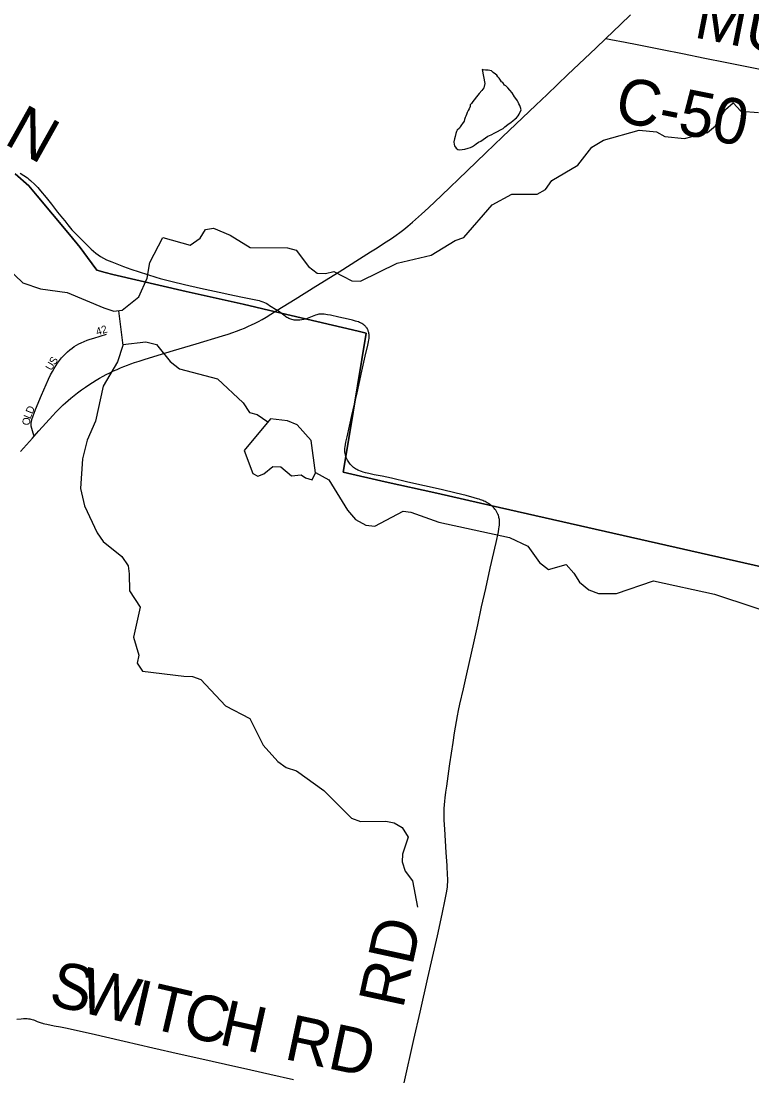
# Model space of a CAD drawing. Extents: x 1410790 to 1770854, y 448063 to 770588.
# Drawn here: x 1585473 to 1590273, y 625436 to 632367 of the extents above; entities that cross this region are included whole.
import ezdxf

# ---------------------------------------------------------------- set-up
doc = ezdxf.new("R2010")
doc.units = 0
for name, color, linetype in [('GM_X_County_Road', 7, 'Continuous'), ('GM_X_County_Road_Text', 7, 'Continuous'), ('GM_X_Minor_Lake', 7, 'Continuous'), ('GM_X_Minor_River', 7, 'Continuous'), ('GM_X_Township', 7, 'Continuous'), ('GM_X_Township_Road', 7, 'Continuous'), ('GM_X_Township_Road_Text', 7, 'Continuous'), ('GM_X_Township_Subdivision', 7, 'Continuous'), ('GM_X_Township_Subdivision_Text', 7, 'Continuous'), ('GM_X_US_Route', 7, 'Continuous')]:
    doc.layers.add(name, color=color, linetype=linetype)

msp = doc.modelspace()

# ---------------------------------------------------------------- linework, layer by layer
at = {"layer": 'GM_X_County_Road'}
msp.add_lwpolyline([(1589314, 632253.5), (1589346.1, 632246.9), (1589441.1, 632227.4), (1589519.7, 632212.2), (1589683.8, 632179.6), (1589816.6, 632153.2), (1589964.3, 632123.1), (1590096.2, 632096.7), (1590228.2, 632070.7), (1590537, 632009), (1590820.9, 631951.3), (1591182.4, 631879.7), (1591418.6, 631835), (1591561, 631806.9)], dxfattribs=at)
at = {"layer": 'GM_X_Minor_Lake'}
for points in [[(1588502.1, 632048.6), (1588519.1, 631956.2), (1588514.9, 631938.2), (1588512.8, 631928.1), (1588498.6, 631910.2), (1588482.4, 631892.4), (1588472.3, 631880.4), (1588439.8, 631838.7), (1588431.6, 631826.7), (1588423.5, 631816.8), (1588421.4, 631806.8), (1588415.2, 631790.8), (1588409.1, 631778.8), (1588403, 631766.8), (1588398.8, 631752.9), (1588394.7, 631742.9), (1588390.6, 631732.9), (1588384.4, 631720.9), (1588382.3, 631710.9), (1588372.1, 631695), (1588366, 631685), (1588357.9, 631673.1), (1588351.8, 631663.1), (1588337.6, 631651.2), (1588333.5, 631641.2), (1588327.4, 631629.3), (1588323.1, 631609.3), (1588319, 631593.3), (1588314.8, 631573.3), (1588316.6, 631557.2), (1588320.5, 631547.1), (1588330.4, 631533), (1588342.3, 631524.8), (1588352.3, 631520.7), (1588370.4, 631524.6), (1588388.4, 631526.4), (1588408.5, 631532.2), (1588424.6, 631538), (1588438.7, 631543.9), (1588450.8, 631551.8), (1588462.9, 631561.7), (1588477.1, 631571.6), (1588493.2, 631579.4), (1588537.6, 631611.1), (1588559.7, 631620.9), (1588583.9, 631632.6), (1588602, 631642.5), (1588622.2, 631652.3), (1588638.3, 631662.2), (1588650.4, 631672), (1588670.6, 631687.9), (1588690.8, 631703.7), (1588702.9, 631711.6), (1588717.1, 631725.5), (1588727.2, 631731.4), (1588737.4, 631745.3), (1588743.5, 631755.3), (1588757.8, 631785.2), (1588754, 631799.3), (1588748.1, 631813.4), (1588742.2, 631823.5), (1588738.3, 631833.6), (1588732.4, 631843.7), (1588722.5, 631857.8), (1588712.6, 631869.9), (1588698.9, 631896.1), (1588683, 631912.3), (1588669.1, 631928.5), (1588657.2, 631940.7), (1588647.3, 631946.8), (1588637.4, 631962.9), (1588627.5, 631969.1), (1588621.6, 631979.2), (1588613.7, 631991.3), (1588603.8, 632001.4), (1588597.9, 632011.5), (1588587.9, 632017.6), (1588574, 632029.8), (1588562.1, 632039.9), (1588540.1, 632044.2), (1588522.1, 632044.3), (1588508.1, 632046.5), (1588502.1, 632048.6)], [(1586938.6, 629548.2), (1586994.3, 629396.9), (1587028.1, 629378.4), (1587066.4, 629395.8), (1587127.3, 629442.9), (1587179.4, 629440.1), (1587248.6, 629380.9), (1587312.8, 629387.9), (1587340.6, 629369.4), (1587384.4, 629354.7), (1587407.2, 629400.4), (1587378.6, 629613.4), (1587286, 629717.1), (1587222.3, 629742.1), (1587110.3, 629755.9)], [(1587110.3, 629755.9), (1586938.6, 629548.2)]]:
    msp.add_lwpolyline(points, dxfattribs=at)
at = {"layer": 'GM_X_Minor_River'}
for points in [[(1585382.8, 630747.6), (1585485.4, 630647.7), (1585601, 630609.8), (1585777, 630585), (1586017.8, 630484.9), (1586081.6, 630461.9), (1586137.8, 630469), (1586247.5, 630557.5), (1586301.5, 630678.9), (1586319.3, 630782.8), (1586404, 630945.9), (1586583.6, 630894.9), (1586648.5, 630942), (1586683.4, 630997.6), (1586737.7, 631006.7), (1586847.2, 630960.9), (1586978.2, 630880.6), (1587222.6, 630878.8), (1587280.5, 630863.8), (1587360.9, 630756.3), (1587418.3, 630711.3), (1587472.4, 630710.4), (1587526.8, 630723.6), (1587646, 630661.6), (1587702.1, 630658.7), (1587942.5, 630777.1), (1588165.8, 630829.7), (1588323.6, 630925.4), (1588380.1, 630946.6), (1588565.9, 631160.1), (1588695.3, 631230.3), (1588861.6, 631231.6), (1588918.2, 631260.8), (1588959.3, 631320.3), (1589129.2, 631421.8), (1589221.3, 631538.6), (1589298.2, 631585.5), (1589531.7, 631650), (1589645.8, 631640.2), (1589701.4, 631609.2), (1589829.5, 631595.1), (1589980.4, 631634.8), (1590033.2, 631678.1), (1590099.1, 631787.3), (1590149.9, 631830.6), (1590199.1, 631775.7), (1590315.2, 631767.8)], [(1586112.8, 630465.8), (1586142.1, 630236.4), (1586106.3, 630130.7), (1586011.5, 629969.8), (1585961.7, 629740.1), (1585907.6, 629614.7), (1585877.6, 629492.8), (1585864.4, 629298.6), (1585890.6, 629183.9), (1585972, 629008.2), (1586013.1, 628951.4), (1586135.8, 628851.3), (1586176.9, 628790.5), (1586182, 628738.3), (1586186.2, 628625.9), (1586254.7, 628518.6), (1586211.4, 628322.8), (1586247.6, 628204), (1586236.7, 628152), (1586269.9, 628099.4), (1586542, 628067), (1586598, 628064.1), (1586653.8, 628045.2), (1586815.4, 627872.2), (1586976.4, 627789.5), (1587063.7, 627613.7), (1587160.2, 627505.9), (1587213.7, 627466.9), (1587281.5, 627445.8), (1587461.7, 627316.7), (1587643.2, 627133.3), (1587703, 627112.3), (1587869.3, 627113.7), (1587923.3, 627104.8), (1587976.9, 627073.9), (1588015.9, 627009.1), (1587978.1, 626897.5), (1587975.2, 626847.4), (1587996.3, 626786.9), (1588043.4, 626722), (1588076.7, 626551)], [(1586141.2, 630243.3), (1586292.8, 630262.1), (1586362.6, 630242.9), (1586453.1, 630133.2), (1586514.4, 630084.2), (1586763.8, 630018), (1586931.6, 629861), (1586972.7, 629798.2), (1587024.6, 629783.4), (1587093.4, 629735.5)], [(1587406.9, 629402.7), (1587495.3, 629356.3), (1587617.7, 629156.5), (1587668.8, 629095.6), (1587736.4, 629058.4), (1587796.4, 629051.4), (1587982.3, 629148.7), (1588032.3, 629143.9), (1588217.6, 629076.8), (1588681, 628977.2), (1588800.3, 628919.2), (1588878.7, 628811.7), (1588936.1, 628766.7), (1589052.9, 628798.9), (1589104.1, 628742), (1589141.2, 628683.3), (1589202.5, 628632.2), (1589264.2, 628609.1), (1589384.5, 628609.2), (1589626.3, 628691.6), (1590027.7, 628605), (1590544, 628434.4)]]:
    msp.add_lwpolyline(points, dxfattribs=at)
at = {"layer": 'GM_X_Township'}
for points in [[(1592335.9, 628332.1), (1588565.9, 629184.6), (1588202.5, 629266.8), (1587865.1, 629343.1), (1587588.4, 629405.6), (1587624.9, 629627.1), (1587738.8, 630318.2), (1587686.3, 630330.4), (1587143.3, 630458.6), (1586932.8, 630508.3), (1586558.5, 630591.3), (1586076.1, 630702.9), (1586025.4, 630717.1), (1585969.8, 630732.8), (1585910.5, 630815.6), (1585861.4, 630881.3), (1585792, 630964.9), (1585680.5, 631099.2), (1585579.9, 631220.4), (1585525, 631286.2), (1585434.7, 631364.8)], [(1585434.7, 631364.8), (1585525, 631286.2), (1585579.9, 631220.4), (1585680.5, 631099.2), (1585792, 630964.9), (1585861.4, 630881.3), (1585910.5, 630815.6), (1585969.8, 630732.8), (1586025.4, 630717.1), (1586076.1, 630702.9), (1586558.5, 630591.3), (1586932.8, 630508.3), (1587143.3, 630458.6), (1587686.3, 630330.4), (1587738.8, 630318.2), (1587624.9, 629627.1), (1587588.4, 629405.6), (1587865.1, 629343.1), (1588202.5, 629266.8), (1588565.9, 629184.6), (1592335.9, 628332.1)]]:
    msp.add_lwpolyline(points, dxfattribs=at)
at = {"layer": 'GM_X_Township_Road'}
for points in [[(1585466.9, 631367.6), (1585515.1, 631337), (1585524.9, 631329.6), (1585535.7, 631320.7), (1585564.4, 631293.5), (1585583, 631273.9), (1585600.2, 631253.4), (1585637.1, 631207.9), (1585672.1, 631164.5), (1585712.5, 631112.9), (1585745.5, 631072.5), (1585759.8, 631054.8), (1585780.4, 631029.8), (1585807, 630997.5), (1585865.5, 630937.2), (1585921.3, 630881.8), (1585934.6, 630868.9), (1585949.1, 630855.6), (1585964.4, 630842.9), (1585978.5, 630832.3), (1585995.3, 630822), (1586014.9, 630810.9), (1586034.9, 630800.6), (1586069.2, 630785.7), (1586146.4, 630755.8), (1586194.6, 630739.1), (1586357.6, 630685.8), (1586386.4, 630677.5), (1586465.4, 630657.5), (1586546.7, 630638.3), (1586651.3, 630614.1), (1586804.4, 630579.8), (1586833.4, 630573.9)], [(1586833.4, 630573.9), (1586926.5, 630554.9), (1587035.9, 630531.7), (1587048.6, 630528.5), (1587060.1, 630524.6), (1587071.7, 630519.9), (1587082.8, 630514.3), (1587092.8, 630508.3), (1587105.5, 630500.1), (1587155, 630468.3)], [(1587429.6, 630442.6), (1587428.2, 630442.3), (1587422.3, 630440.8), (1587416.6, 630439.1), (1587406.2, 630435.6), (1587395.6, 630431.5), (1587340, 630411.1), (1587334.6, 630409.3), (1587328.6, 630407.8), (1587316.6, 630405.4), (1587303.8, 630403.7), (1587294.5, 630402.8), (1587284.9, 630402.8), (1587276.7, 630403.3), (1587266.9, 630404.3), (1587259.5, 630405.7), (1587251.3, 630407.4), (1587244.6, 630409.3), (1587238, 630411.7), (1587231.1, 630414.8), (1587224.6, 630418), (1587218.3, 630421.5), (1587212.2, 630425.6), (1587206.8, 630429.7), (1587155, 630468.3)], [(1587621.4, 630409.5), (1587559.7, 630423), (1587504.9, 630435.4), (1587485.9, 630439.5), (1587475.2, 630441.3), (1587464.2, 630442.8), (1587455.5, 630443.4), (1587447, 630443.9), (1587440.1, 630443.9), (1587434.7, 630443.4), (1587429.6, 630442.6)], [(1587740, 630357.4), (1587739.6, 630357.9), (1587735.7, 630362.5), (1587732, 630366.2), (1587728.9, 630368.8), (1587724.1, 630372.9), (1587717.4, 630377.4), (1587710.6, 630381.6), (1587703.1, 630385.5), (1587695.5, 630389), (1587688.1, 630391.8), (1587678.4, 630395.2), (1587670.1, 630397.9), (1587662.5, 630400), (1587649.8, 630403.3), (1587621.4, 630409.5)], [(1587609.9, 629497.9), (1587608.3, 629501.4), (1587605.4, 629509.6), (1587602.9, 629519.1), (1587601, 629528.3), (1587599.6, 629540), (1587599.3, 629548.7), (1587599.6, 629556.5), (1587600.2, 629563.4), (1587601.5, 629573), (1587606.6, 629601.6), (1587614.4, 629638.5), (1587645.7, 629777), (1587680, 629927.2), (1587711.3, 630069.1), (1587733.7, 630166.6), (1587750.5, 630238.8), (1587755.3, 630262.2), (1587757.2, 630274.4), (1587758.3, 630283.5), (1587758.9, 630291.3), (1587759.1, 630297.2), (1587758.9, 630303.2), (1587758.2, 630309.5), (1587757.4, 630315.8), (1587756.3, 630321.7), (1587755.2, 630326.5), (1587753.7, 630331.4), (1587751.7, 630336.9), (1587750, 630341), (1587748, 630345.1), (1587745.2, 630350.3), (1587742.4, 630354.2), (1587740, 630357.4)], [(1588551.8, 629193.8), (1588542.9, 629199.9), (1588535.1, 629204.7), (1588528.4, 629208.4), (1588521.1, 629212.1), (1588513, 629216), (1588505.4, 629219.2), (1588498.5, 629221.8), (1588490, 629224.9), (1588480.7, 629227.9), (1588469.8, 629231.4), (1588447.9, 629238), (1588395.7, 629252.4), (1588330.1, 629268.5), (1588231, 629291.6), (1588013.5, 629341.1), (1587904.8, 629366.2), (1587843.9, 629379), (1587792.3, 629389.1), (1587757.1, 629396.4), (1587735.2, 629401.8), (1587719.4, 629406), (1587709, 629409.3), (1587701.6, 629412), (1587692.4, 629415.6), (1587684.9, 629419.3), (1587677.7, 629423.2), (1587670, 629427.7), (1587663.2, 629432.1), (1587657.1, 629436.9), (1587649.3, 629443.4), (1587642.8, 629449.6), (1587635.6, 629457.1), (1587630.2, 629463.9), (1587621.3, 629477), (1587616.3, 629485.1), (1587612.3, 629492.7), (1587609.9, 629497.9)], [(1588310.9, 627631.3), (1588320.4, 627694.9), (1588339.1, 627805.6), (1588345.6, 627842.1), (1588354.3, 627882), (1588377.7, 627982.3), (1588401.1, 628080.8), (1588447.2, 628285.2), (1588472.3, 628403.3), (1588497.5, 628521.8), (1588524.4, 628642.4), (1588554.8, 628774.8), (1588592.8, 628943.4), (1588607.6, 629014.9), (1588611.5, 629033.7), (1588614, 629047.3), (1588615.2, 629056.7), (1588615.9, 629065.2), (1588616.1, 629074.3), (1588615.8, 629081.5), (1588615.2, 629087.9), (1588614.3, 629093.9), (1588613, 629101.9), (1588611.8, 629107.9), (1588609.8, 629115.5), (1588607.7, 629122.5), (1588604.8, 629129.8), (1588602.2, 629135.4), (1588598.7, 629142.4), (1588595.3, 629148.3), (1588590.4, 629155.9), (1588585.4, 629162.6), (1588579.4, 629169.8), (1588574.1, 629175.6), (1588568.5, 629180.6), (1588563.4, 629185.2), (1588558, 629189.5), (1588551.8, 629193.8)], [(1588290, 627490.5), (1588310.9, 627631.3)], [(1587988.9, 625396.9), (1588053.5, 625681.5), (1588094.1, 625860.8), (1588145.5, 626086.4), (1588175.7, 626218.9), (1588207.7, 626363), (1588238.4, 626504), (1588259.3, 626600.3), (1588269.7, 626655.3), (1588271.8, 626669.8), (1588273, 626681.6), (1588274.4, 626699.7), (1588274.8, 626714.7), (1588275.3, 626728.4), (1588275.3, 626739.7), (1588274.4, 626757.5), (1588270.9, 626823.2), (1588265.5, 626908.3), (1588255.7, 627062.2), (1588252.3, 627121), (1588251.8, 627145.9), (1588251.5, 627173.2), (1588251.8, 627197.6), (1588253.3, 627222.1), (1588255.3, 627246.2), (1588257.6, 627267.5), (1588262.7, 627305.6), (1588268.2, 627345.3), (1588287.8, 627476.2), (1588290, 627490.5)], [(1585444.5, 625814.9), (1585474, 625818.2), (1585488.7, 625818.9), (1585503.5, 625819.2), (1585513.8, 625818.7), (1585523, 625817.8), (1585529.7, 625816.8), (1585536.6, 625815.4), (1585545.5, 625813.3), (1585553.8, 625810.7), (1585560.9, 625808.1), (1585573.8, 625802.8)], [(1585573.8, 625802.8), (1585579.2, 625800.6), (1585597.8, 625792.7), (1585605.2, 625790.1), (1585613, 625787.9), (1585619.3, 625786.3), (1585628.8, 625784.1), (1585641.6, 625781.4), (1585689.9, 625772.1), (1585731.7, 625764.2), (1585764, 625757.9), (1585933.6, 625720.7), (1586150.8, 625671), (1586337.7, 625627.1), (1586512, 625587.3), (1586640.1, 625558.8), (1586816.1, 625519), (1586982.5, 625481.5), (1587107.4, 625453.4), (1587261.3, 625419.9)]]:
    msp.add_lwpolyline(points, dxfattribs=at)
at = {"layer": 'GM_X_Township_Subdivision'}
msp.add_lwpolyline([(1585558.8, 629642.4), (1585553.3, 629661.5), (1585540.1, 629707.5), (1585539.1, 629714.9), (1585539.1, 629724.4), (1585539.8, 629732.7), (1585540.8, 629737.7), (1585541.4, 629742.6), (1585542.8, 629747.7), (1585544.6, 629752.4), (1585569, 629817.2), (1585608.3, 629911.4), (1585654.1, 630016.9), (1585666.8, 630043.8), (1585679.2, 630067.1), (1585690.1, 630085.7), (1585701.2, 630104.1), (1585713, 630121.5), (1585726, 630139.2), (1585739.2, 630155.4), (1585751.7, 630169.7), (1585764.8, 630183.2), (1585778, 630195), (1585793.4, 630208.2), (1585808.8, 630220.3), (1585822.9, 630230.1), (1585836.5, 630238.6), (1585853, 630247.8), (1585867.6, 630255.4), (1585888.2, 630264.1), (1585906.4, 630271.2), (1585926.9, 630278), (1585951.7, 630286.1), (1586033.2, 630311)], dxfattribs=at)
at = {"layer": 'GM_X_US_Route'}
for points in [[(1587768.5, 630851.1), (1587801.1, 630871.5), (1587871.8, 630917.5), (1587905.7, 630940), (1587936.6, 630962.1), (1587960.4, 630979.5), (1587986.2, 630999.6), (1588013.3, 631020.8), (1588044.7, 631046.9), (1588103.3, 631099.1), (1588148.9, 631141.5), (1588234.3, 631222.9), (1588401.8, 631384.6), (1588524.7, 631502.9), (1588634.7, 631606.3), (1588852.7, 631815), (1588927.4, 631885.8), (1589063.2, 632015.6), (1589248.1, 632190), (1589314, 632253.5), (1589409.6, 632345.4), (1589476, 632407.9)], [(1585469, 629541.7), (1585547.5, 629629.7), (1585558.8, 629642.4), (1585588.8, 629676.3), (1585681.4, 629778.3), (1585701.7, 629799.9), (1585720.2, 629818.5), (1585735.5, 629833.7), (1585750.3, 629847.6), (1585765, 629861.1), (1585782.9, 629876.6), (1585800.6, 629891.5), (1585820.9, 629908.1), (1585844, 629926.2), (1585870.6, 629946), (1585895.7, 629963.9), (1585919.1, 629979.9), (1585966.3, 630010), (1585988.6, 630023), (1586012, 630036.2), (1586032.9, 630047.3), (1586055.9, 630058.7), (1586081, 630070.7), (1586103.2, 630080.7), (1586125.7, 630090.2), (1586147, 630098.9), (1586172.6, 630108.9), (1586193.9, 630116.7), (1586218.6, 630125.4), (1586248.4, 630135.2), (1586280.7, 630145.4), (1586317.4, 630156.8), (1586474.6, 630203.7), (1586622.3, 630247.9), (1586795.1, 630299.7), (1586832.3, 630311.6), (1586863.4, 630322.3), (1586887.9, 630331.5), (1586915.4, 630341.8), (1586940.8, 630352), (1586966.5, 630363.5), (1586986.9, 630372.8), (1587010.8, 630384.5), (1587032, 630395.4), (1587057, 630408.9), (1587083.2, 630424), (1587113.4, 630442), (1587155, 630468.3), (1587272.3, 630540.6), (1587408.6, 630625.7), (1587561.3, 630721.7), (1587694.9, 630805.2), (1587768.5, 630851.1)]]:
    msp.add_lwpolyline(points, dxfattribs=at)

# ---------------------------------------------------------------- texts
at = {"layer": 'GM_X_County_Road_Text'}
for s, rotation, p in [('MURDOCK', 348.81818, (1589884.6, 632261.3)), ('C-50', 348.69032, (1589361.3, 631713.9))]:
    msp.add_text(s, height=300, rotation=rotation, dxfattribs=at).set_placement(p)
at = {"layer": 'GM_X_Township_Road_Text'}
for s, rotation, p in [('N', 330.71507, (1585352.9, 631566.2)), ('RD', 77.73734, (1587980.9, 625876.8)), ('S', 346.9249, (1585646.1, 625911.3)), ('W', 346.92472, (1585843.2, 625865.6)), ('I', 346.92172, (1586181.8, 625786.9)), ('T', 346.92234, (1586301.8, 625759)), ('C', 346.92464, (1586520.4, 625708.3)), ('H', 347.43997, (1586763.3, 625651.9)), ('RD', 347.93346, (1587194.1, 625555))]:
    msp.add_text(s, height=300, rotation=rotation, dxfattribs=at).set_placement(p)
at = {"layer": 'GM_X_Township_Subdivision_Text'}
for s, rotation, p in [('42', 17.09327, (1585973, 630302.2)), ('U', 59.94336, (1585672.6, 630068.7)), ('S', 55.21842, (1585694.1, 630105.9)), ('L', 67.00594, (1585533.5, 629751)), ('D', 67.70472, (1585547.5, 629784.1)), ('O', 85.07664, (1585530.7, 629711.2))]:
    msp.add_text(s, height=50, rotation=rotation, dxfattribs=at).set_placement(p)

doc.saveas('drawing.dxf')
